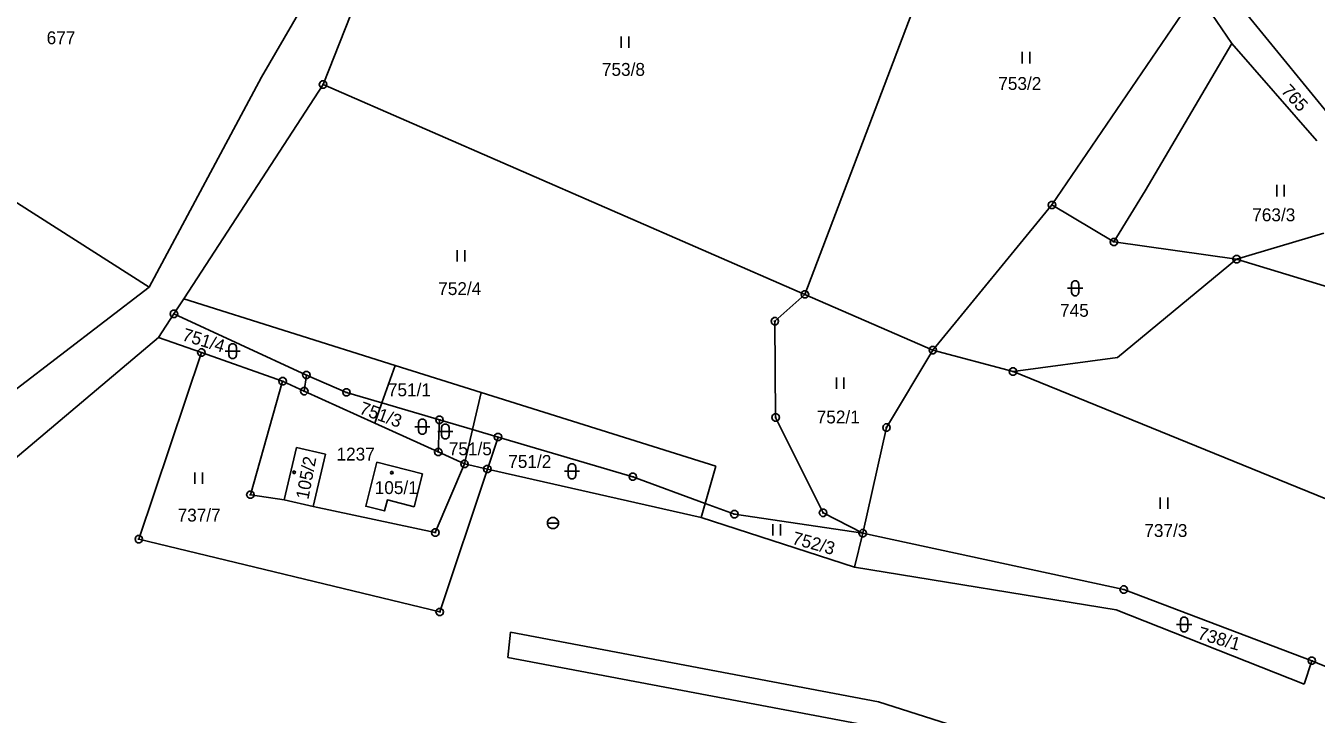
# Model space of a CAD drawing. Extents: x -694465 to -690527, y -983694 to -978978.
# Drawn here: x -691076.6 to -690906.1, y -980444.1 to -980353.1 of the extents above; entities that cross this region are included whole.
import ezdxf

# ---------------------------------------------------------------- set-up
doc = ezdxf.new("R2010")
doc.units = 0
for name, color, linetype in [('Vrstva 1', 7, 'Continuous'), ('Vrstva 18', 7, 'Continuous'), ('Vrstva 19', 7, 'Continuous'), ('Vrstva 24', 7, 'Continuous'), ('Vrstva 25', 7, 'Continuous'), ('Vrstva 26', 7, 'Continuous')]:
    doc.layers.add(name, color=color, linetype=linetype)

msp = doc.modelspace()

# ---------------------------------------------------------------- linework, layer by layer
at = {"layer": 'Vrstva 1'}
for points in [[(-690973.65, -980388.62), (-690949.85, -980325.92)], [(-691037.29, -980360.9), (-691024.92, -980329.53)], [(-691035.33, -980342.54), (-691045.44, -980359.93)], [(-690941.02, -980376.81), (-690921.89, -980348.64)], [(-690921.89, -980348.64), (-690917.25, -980355.49)], [(-690903.46, -980366.04), (-690915.13, -980351.76)], [(-690928.69, -980374.96), (-690917.25, -980355.49)], [(-690917.25, -980355.49), (-690906.04, -980368.33)], [(-691104.8, -980359.26), (-691060.24, -980387.66)], [(-691045.44, -980359.93), (-691060.24, -980387.66)], [(-691055.7, -980389.23), (-691037.29, -980360.9)], [(-690973.65, -980388.62), (-691037.29, -980360.9)], [(-690932.84, -980381.7), (-690928.69, -980374.96)], [(-690941.02, -980376.81), (-690956.76, -980395.98)], [(-690932.84, -980381.7), (-690941.02, -980376.81)], [(-690916.63, -980383.97), (-690905.1, -980380.539)], [(-690916.63, -980383.97), (-690932.84, -980381.7)], [(-690932.38, -980396.98), (-690916.63, -980383.97)], [(-690916.63, -980383.97), (-690860.92, -980400.92)], [(-691060.24, -980387.66), (-691083.72, -980405.63)], [(-691056.99, -980391.19), (-691055.7, -980389.23)], [(-691027.774, -980398.007), (-691055.7, -980389.23)], [(-690977.62, -980392.17), (-690973.65, -980388.62)], [(-690956.76, -980395.98), (-690973.65, -980388.62)], [(-691059.04, -980394.31), (-691056.99, -980391.19)], [(-691056.99, -980391.19), (-691039.49, -980399.28)], [(-690977.52, -980404.88), (-690977.62, -980392.17)], [(-691085.62, -980416.72), (-691059.04, -980394.31)], [(-691059.04, -980394.31), (-691053.36, -980396.31)], [(-691053.36, -980396.31), (-691061.63, -980420.96)], [(-691053.36, -980396.31), (-691042.63, -980400.1)], [(-690962.88, -980406.22), (-690956.76, -980395.98)], [(-690956.76, -980395.98), (-690946.16, -980398.82)], [(-691029.511, -980402.952), (-691027.774, -980398.007)], [(-691016.424, -980401.575), (-691027.774, -980398.007)], [(-690946.16, -980398.82), (-690932.38, -980396.98)], [(-691039.78, -980401.4), (-691039.49, -980399.28)], [(-691039.49, -980399.28), (-691034.2, -980401.57)], [(-690902.46, -980416.6), (-690946.16, -980398.82)], [(-691042.63, -980400.1), (-691046.89, -980415.09)], [(-691042.63, -980400.1), (-691039.78, -980401.4)], [(-691030.454, -980405.636), (-691039.78, -980401.4)], [(-691034.2, -980401.57), (-691029.511, -980402.952)], [(-691017.558, -980406.475), (-691016.424, -980401.575)], [(-690985.42, -980411.32), (-691016.424, -980401.575)], [(-691030.454, -980405.636), (-691029.511, -980402.952)], [(-691029.511, -980402.952), (-691021.92, -980405.19)], [(-690971.25, -980417.47), (-690977.52, -980404.88)], [(-691022.08, -980409.44), (-691030.454, -980405.636)], [(-691021.92, -980405.19), (-691022.08, -980409.44)], [(-691017.558, -980406.475), (-691021.92, -980405.19)], [(-691018.61, -980411.02), (-691017.558, -980406.475)], [(-691014.18, -980407.47), (-691017.558, -980406.475)], [(-690966.01, -980420.18), (-690962.88, -980406.22)], [(-691015.59, -980411.7), (-691014.18, -980407.47)], [(-691014.18, -980407.47), (-690996.38, -980412.71)], [(-691042.41, -980415.76), (-691040.82, -980408.86)], [(-691040.82, -980408.86), (-691036.99, -980409.74)], [(-691036.99, -980409.74), (-691038.59, -980416.64)], [(-691022.08, -980409.44), (-691018.61, -980411.02)], [(-691024.17, -980412.31), (-691025.27, -980416.67), (-691028.79, -980415.78), (-691029.16, -980417.24), (-691031.65, -980416.62), (-691030.18, -980410.8), (-691024.17, -980412.31)], [(-691022.47, -980420.09), (-691018.61, -980411.02)], [(-691021.88, -980430.58), (-691015.59, -980411.7)], [(-691018.61, -980411.02), (-691015.59, -980411.7)], [(-691015.59, -980411.7), (-690987.34, -980418.1)], [(-690986.81, -980416.24), (-690985.42, -980411.32)], [(-690996.38, -980412.71), (-690986.81, -980416.24)], [(-691046.89, -980415.09), (-691042.41, -980415.76)], [(-691042.41, -980415.76), (-691038.59, -980416.64)], [(-691038.59, -980416.64), (-691022.47, -980420.09)], [(-690987.34, -980418.1), (-690986.81, -980416.24)], [(-690982.96, -980417.66), (-690986.81, -980416.24)], [(-690987.34, -980418.1), (-690967.1, -980424.65)], [(-690966.01, -980420.18), (-690982.96, -980417.66)], [(-690966.01, -980420.18), (-690971.25, -980417.47)], [(-690966.01, -980420.18), (-690967.1, -980424.65)], [(-690931.54, -980427.62), (-690966.01, -980420.18)], [(-691061.63, -980420.96), (-691021.88, -980430.58)], [(-690967.1, -980424.65), (-690932.53, -980430.32)], [(-690906.7, -980437.02), (-690931.54, -980427.62)], [(-690932.53, -980430.32), (-690907.69, -980440.13)], [(-691012.91, -980436.59), (-691012.55, -980433.24)], [(-691012.55, -980433.24), (-690963.95, -980442.44)], [(-690965.11, -980445.62), (-691012.91, -980436.59)], [(-690907.69, -980440.13), (-690906.7, -980437.02)], [(-690906.7, -980437.02), (-690895.13, -980441.8)], [(-690963.95, -980442.44), (-690936.46, -980451.23)]]:
    msp.add_lwpolyline(points, dxfattribs=at)
at = {"layer": 'Vrstva 24'}
for points in [[(-691037.136, -980360.424), (-691036.886, -980360.606), (-691036.79, -980360.9), (-691036.886, -980361.194), (-691037.136, -980361.376), (-691037.444, -980361.376), (-691037.694, -980361.194), (-691037.79, -980360.9), (-691037.694, -980360.606), (-691037.444, -980360.424)], [(-690940.866, -980376.334), (-690940.616, -980376.516), (-690940.52, -980376.81), (-690940.616, -980377.104), (-690940.866, -980377.286), (-690941.174, -980377.286), (-690941.424, -980377.104), (-690941.52, -980376.81), (-690941.424, -980376.516), (-690941.174, -980376.334)], [(-690932.686, -980381.224), (-690932.436, -980381.406), (-690932.34, -980381.7), (-690932.436, -980381.994), (-690932.686, -980382.176), (-690932.994, -980382.176), (-690933.244, -980381.994), (-690933.34, -980381.7), (-690933.244, -980381.406), (-690932.994, -980381.224)], [(-690916.476, -980383.494), (-690916.226, -980383.676), (-690916.13, -980383.97), (-690916.226, -980384.264), (-690916.476, -980384.446), (-690916.784, -980384.446), (-690917.034, -980384.264), (-690917.13, -980383.97), (-690917.034, -980383.676), (-690916.784, -980383.494)], [(-690973.496, -980388.144), (-690973.246, -980388.326), (-690973.15, -980388.62), (-690973.246, -980388.914), (-690973.496, -980389.096), (-690973.804, -980389.096), (-690974.054, -980388.914), (-690974.15, -980388.62), (-690974.054, -980388.326), (-690973.804, -980388.144)], [(-691056.836, -980390.714), (-691056.586, -980390.896), (-691056.49, -980391.19), (-691056.586, -980391.484), (-691056.836, -980391.666), (-691057.144, -980391.666), (-691057.394, -980391.484), (-691057.49, -980391.19), (-691057.394, -980390.896), (-691057.144, -980390.714)], [(-690977.466, -980391.694), (-690977.216, -980391.876), (-690977.12, -980392.17), (-690977.216, -980392.464), (-690977.466, -980392.646), (-690977.774, -980392.646), (-690978.024, -980392.464), (-690978.12, -980392.17), (-690978.024, -980391.876), (-690977.774, -980391.694)], [(-691053.206, -980395.834), (-691052.956, -980396.016), (-691052.86, -980396.31), (-691052.956, -980396.604), (-691053.206, -980396.786), (-691053.514, -980396.786), (-691053.764, -980396.604), (-691053.86, -980396.31), (-691053.764, -980396.016), (-691053.514, -980395.834)], [(-690956.606, -980395.504), (-690956.356, -980395.686), (-690956.26, -980395.98), (-690956.356, -980396.274), (-690956.606, -980396.456), (-690956.914, -980396.456), (-690957.164, -980396.274), (-690957.26, -980395.98), (-690957.164, -980395.686), (-690956.914, -980395.504)], [(-690946.006, -980398.344), (-690945.756, -980398.526), (-690945.66, -980398.82), (-690945.756, -980399.114), (-690946.006, -980399.296), (-690946.314, -980399.296), (-690946.564, -980399.114), (-690946.66, -980398.82), (-690946.564, -980398.526), (-690946.314, -980398.344)], [(-691042.476, -980399.624), (-691042.226, -980399.806), (-691042.13, -980400.1), (-691042.226, -980400.394), (-691042.476, -980400.576), (-691042.784, -980400.576), (-691043.034, -980400.394), (-691043.13, -980400.1), (-691043.034, -980399.806), (-691042.784, -980399.624)], [(-691039.336, -980398.804), (-691039.086, -980398.986), (-691038.99, -980399.28), (-691039.086, -980399.574), (-691039.336, -980399.756), (-691039.644, -980399.756), (-691039.894, -980399.574), (-691039.99, -980399.28), (-691039.894, -980398.986), (-691039.644, -980398.804)], [(-691039.626, -980400.924), (-691039.376, -980401.106), (-691039.28, -980401.4), (-691039.376, -980401.694), (-691039.626, -980401.876), (-691039.934, -980401.876), (-691040.184, -980401.694), (-691040.28, -980401.4), (-691040.184, -980401.106), (-691039.934, -980400.924)], [(-691034.046, -980401.094), (-691033.796, -980401.276), (-691033.7, -980401.57), (-691033.796, -980401.864), (-691034.046, -980402.046), (-691034.354, -980402.046), (-691034.604, -980401.864), (-691034.7, -980401.57), (-691034.604, -980401.276), (-691034.354, -980401.094)], [(-691021.766, -980404.714), (-691021.516, -980404.896), (-691021.42, -980405.19), (-691021.516, -980405.484), (-691021.766, -980405.666), (-691022.074, -980405.666), (-691022.324, -980405.484), (-691022.42, -980405.19), (-691022.324, -980404.896), (-691022.074, -980404.714)], [(-690977.366, -980404.404), (-690977.116, -980404.586), (-690977.02, -980404.88), (-690977.116, -980405.174), (-690977.366, -980405.356), (-690977.674, -980405.356), (-690977.924, -980405.174), (-690978.02, -980404.88), (-690977.924, -980404.586), (-690977.674, -980404.404)], [(-690962.726, -980405.744), (-690962.476, -980405.926), (-690962.38, -980406.22), (-690962.476, -980406.514), (-690962.726, -980406.696), (-690963.034, -980406.696), (-690963.284, -980406.514), (-690963.38, -980406.22), (-690963.284, -980405.926), (-690963.034, -980405.744)], [(-691014.026, -980406.994), (-691013.776, -980407.176), (-691013.68, -980407.47), (-691013.776, -980407.764), (-691014.026, -980407.946), (-691014.334, -980407.946), (-691014.584, -980407.764), (-691014.68, -980407.47), (-691014.584, -980407.176), (-691014.334, -980406.994)], [(-691021.926, -980408.964), (-691021.676, -980409.146), (-691021.58, -980409.44), (-691021.676, -980409.734), (-691021.926, -980409.916), (-691022.234, -980409.916), (-691022.484, -980409.734), (-691022.58, -980409.44), (-691022.484, -980409.146), (-691022.234, -980408.964)], [(-691018.456, -980410.544), (-691018.206, -980410.726), (-691018.11, -980411.02), (-691018.206, -980411.314), (-691018.456, -980411.496), (-691018.764, -980411.496), (-691019.014, -980411.314), (-691019.11, -980411.02), (-691019.014, -980410.726), (-691018.764, -980410.544)], [(-691015.436, -980411.224), (-691015.186, -980411.406), (-691015.09, -980411.7), (-691015.186, -980411.994), (-691015.436, -980412.176), (-691015.744, -980412.176), (-691015.994, -980411.994), (-691016.09, -980411.7), (-691015.994, -980411.406), (-691015.744, -980411.224)], [(-690996.226, -980412.234), (-690995.976, -980412.416), (-690995.88, -980412.71), (-690995.976, -980413.004), (-690996.226, -980413.186), (-690996.534, -980413.186), (-690996.784, -980413.004), (-690996.88, -980412.71), (-690996.784, -980412.416), (-690996.534, -980412.234)], [(-691046.736, -980414.614), (-691046.486, -980414.796), (-691046.39, -980415.09), (-691046.486, -980415.384), (-691046.736, -980415.566), (-691047.044, -980415.566), (-691047.294, -980415.384), (-691047.39, -980415.09), (-691047.294, -980414.796), (-691047.044, -980414.614)], [(-690971.096, -980416.994), (-690970.846, -980417.176), (-690970.75, -980417.47), (-690970.846, -980417.764), (-690971.096, -980417.946), (-690971.404, -980417.946), (-690971.654, -980417.764), (-690971.75, -980417.47), (-690971.654, -980417.176), (-690971.404, -980416.994)], [(-690982.806, -980417.184), (-690982.556, -980417.366), (-690982.46, -980417.66), (-690982.556, -980417.954), (-690982.806, -980418.136), (-690983.114, -980418.136), (-690983.364, -980417.954), (-690983.46, -980417.66), (-690983.364, -980417.366), (-690983.114, -980417.184)], [(-691061.476, -980420.484), (-691061.226, -980420.666), (-691061.13, -980420.96), (-691061.226, -980421.254), (-691061.476, -980421.436), (-691061.784, -980421.436), (-691062.034, -980421.254), (-691062.13, -980420.96), (-691062.034, -980420.666), (-691061.784, -980420.484)], [(-691022.316, -980419.614), (-691022.066, -980419.796), (-691021.97, -980420.09), (-691022.066, -980420.384), (-691022.316, -980420.566), (-691022.624, -980420.566), (-691022.874, -980420.384), (-691022.97, -980420.09), (-691022.874, -980419.796), (-691022.624, -980419.614)], [(-690965.856, -980419.704), (-690965.606, -980419.886), (-690965.51, -980420.18), (-690965.606, -980420.474), (-690965.856, -980420.656), (-690966.164, -980420.656), (-690966.414, -980420.474), (-690966.51, -980420.18), (-690966.414, -980419.886), (-690966.164, -980419.704)], [(-690931.386, -980427.144), (-690931.136, -980427.326), (-690931.04, -980427.62), (-690931.136, -980427.914), (-690931.386, -980428.096), (-690931.694, -980428.096), (-690931.944, -980427.914), (-690932.04, -980427.62), (-690931.944, -980427.326), (-690931.694, -980427.144)], [(-691021.726, -980430.104), (-691021.476, -980430.286), (-691021.38, -980430.58), (-691021.476, -980430.874), (-691021.726, -980431.056), (-691022.034, -980431.056), (-691022.284, -980430.874), (-691022.38, -980430.58), (-691022.284, -980430.286), (-691022.034, -980430.104)], [(-690906.546, -980436.544), (-690906.296, -980436.726), (-690906.2, -980437.02), (-690906.296, -980437.314), (-690906.546, -980437.496), (-690906.854, -980437.496), (-690907.104, -980437.314), (-690907.2, -980437.02), (-690907.104, -980436.726), (-690906.854, -980436.544)]]:
    msp.add_lwpolyline(points, close=True, dxfattribs=at)
for points in [[(-691037.409, -980360.9), (-691037.17, -980360.9)], [(-690941.139, -980376.81), (-690940.9, -980376.81)], [(-690932.959, -980381.7), (-690932.72, -980381.7)], [(-690916.749, -980383.97), (-690916.51, -980383.97)], [(-690973.769, -980388.62), (-690973.53, -980388.62)], [(-691057.109, -980391.19), (-691056.87, -980391.19)], [(-690977.739, -980392.17), (-690977.5, -980392.17)], [(-691053.479, -980396.31), (-691053.24, -980396.31)], [(-690956.879, -980395.98), (-690956.64, -980395.98)], [(-691039.609, -980399.28), (-691039.37, -980399.28)], [(-690946.279, -980398.82), (-690946.04, -980398.82)], [(-691042.749, -980400.1), (-691042.51, -980400.1)], [(-691039.899, -980401.4), (-691039.66, -980401.4)], [(-691034.319, -980401.57), (-691034.08, -980401.57)], [(-690977.639, -980404.88), (-690977.4, -980404.88)], [(-691022.039, -980405.19), (-691021.8, -980405.19)], [(-690962.999, -980406.22), (-690962.76, -980406.22)], [(-691014.299, -980407.47), (-691014.06, -980407.47)], [(-691022.199, -980409.44), (-691021.96, -980409.44)], [(-691018.729, -980411.02), (-691018.49, -980411.02)], [(-691015.709, -980411.7), (-691015.47, -980411.7)], [(-690996.499, -980412.71), (-690996.26, -980412.71)], [(-691047.009, -980415.09), (-691046.77, -980415.09)], [(-690983.079, -980417.66), (-690982.84, -980417.66)], [(-690971.369, -980417.47), (-690971.13, -980417.47)], [(-691022.589, -980420.09), (-691022.35, -980420.09)], [(-690966.129, -980420.18), (-690965.89, -980420.18)], [(-691061.749, -980420.96), (-691061.51, -980420.96)], [(-690931.659, -980427.62), (-690931.42, -980427.62)], [(-691021.999, -980430.58), (-691021.76, -980430.58)], [(-690906.819, -980437.02), (-690906.58, -980437.02)]]:
    msp.add_lwpolyline(points, dxfattribs=at)
at = {"layer": 'Vrstva 25'}
for points in [[(-690997.92, -980354.55), (-690997.92, -980356.05)], [(-690996.92, -980356.05), (-690996.92, -980354.55)], [(-690944.95, -980356.6), (-690944.95, -980358.1)], [(-690943.95, -980358.1), (-690943.95, -980356.6)], [(-690911.33, -980374.17), (-690911.33, -980375.67)], [(-690910.33, -980375.67), (-690910.33, -980374.17)], [(-691019.58, -980382.77), (-691019.58, -980384.27)], [(-691018.58, -980384.27), (-691018.58, -980382.77)], [(-690938.95, -980387.82), (-690936.95, -980387.82)], [(-691050.24, -980396.12), (-691048.24, -980396.12)], [(-690969.5, -980399.62), (-690969.5, -980401.12)], [(-690968.5, -980401.12), (-690968.5, -980399.62)], [(-691025.19, -980406.1), (-691023.19, -980406.1)], [(-691022.15, -980406.73), (-691020.15, -980406.73)], [(-691054.21, -980412.14), (-691054.21, -980413.64)], [(-691053.21, -980413.64), (-691053.21, -980412.14)], [(-691005.42, -980412), (-691003.42, -980412)], [(-690926.72, -980415.47), (-690926.72, -980416.97)], [(-690925.72, -980416.97), (-690925.72, -980415.47)], [(-690977.87, -980418.97), (-690977.87, -980420.47)], [(-690976.87, -980420.47), (-690976.87, -980418.97)], [(-690924.56, -980432.23), (-690922.56, -980432.23)]]:
    msp.add_lwpolyline(points, dxfattribs=at)
for points in [[(-690938.45, -980387.32), (-690938.355, -980387.026), (-690938.105, -980386.844), (-690937.795, -980386.844), (-690937.545, -980387.026), (-690937.45, -980387.32), (-690937.45, -980388.32), (-690937.545, -980388.614), (-690937.795, -980388.796), (-690938.105, -980388.796), (-690938.355, -980388.614), (-690938.45, -980388.32)], [(-691049.74, -980395.62), (-691049.645, -980395.326), (-691049.395, -980395.144), (-691049.085, -980395.144), (-691048.835, -980395.326), (-691048.74, -980395.62), (-691048.74, -980396.62), (-691048.835, -980396.914), (-691049.085, -980397.096), (-691049.395, -980397.096), (-691049.645, -980396.914), (-691049.74, -980396.62)], [(-691024.69, -980405.6), (-691024.595, -980405.306), (-691024.345, -980405.124), (-691024.035, -980405.124), (-691023.785, -980405.306), (-691023.69, -980405.6), (-691023.69, -980406.6), (-691023.785, -980406.894), (-691024.035, -980407.076), (-691024.345, -980407.076), (-691024.595, -980406.894), (-691024.69, -980406.6)], [(-691021.65, -980406.23), (-691021.555, -980405.936), (-691021.305, -980405.754), (-691020.995, -980405.754), (-691020.745, -980405.936), (-691020.65, -980406.23), (-691020.65, -980407.23), (-691020.745, -980407.524), (-691020.995, -980407.706), (-691021.305, -980407.706), (-691021.555, -980407.524), (-691021.65, -980407.23)], [(-691041.043, -980411.978), (-691040.955, -980412.13), (-691041.043, -980412.282), (-691041.217, -980412.282), (-691041.305, -980412.13), (-691041.217, -980411.978)], [(-691004.92, -980411.5), (-691004.825, -980411.206), (-691004.575, -980411.024), (-691004.265, -980411.024), (-691004.015, -980411.206), (-691003.92, -980411.5), (-691003.92, -980412.5), (-691004.015, -980412.794), (-691004.265, -980412.976), (-691004.575, -980412.976), (-691004.825, -980412.794), (-691004.92, -980412.5)], [(-691028.143, -980412.038), (-691028.055, -980412.19), (-691028.143, -980412.342), (-691028.317, -980412.342), (-691028.405, -980412.19), (-691028.317, -980412.038)], [(-690924.06, -980431.73), (-690923.965, -980431.436), (-690923.715, -980431.254), (-690923.405, -980431.254), (-690923.155, -980431.436), (-690923.06, -980431.73), (-690923.06, -980432.73), (-690923.155, -980433.024), (-690923.405, -980433.206), (-690923.715, -980433.206), (-690923.965, -980433.024), (-690924.06, -980432.73)]]:
    msp.add_lwpolyline(points, close=True, dxfattribs=at)
at = {"layer": 'Vrstva 26'}
msp.add_lwpolyline([(-691006.216, -980418.83), (-691006.216, -980419.024), (-691006.41, -980419.36), (-691006.746, -980419.554), (-691007.134, -980419.554), (-691007.47, -980419.36), (-691007.664, -980419.024), (-691007.664, -980418.636), (-691007.47, -980418.3), (-691007.134, -980418.106), (-691006.746, -980418.106), (-691006.41, -980418.3), (-691006.216, -980418.636), (-691006.216, -980418.83), (-691007.663, -980418.83)], dxfattribs=at)

# ---------------------------------------------------------------- texts
at = {"layer": 'Vrstva 18'}
for s, p in [('677', (-691073.804, -980355.57)), ('753/8', (-691000.463, -980359.75)), ('753/2', (-690948.113, -980361.61)), ('763/3', (-690914.567, -980378.96)), ('752/4', (-691022.083, -980388.71)), ('745', (-690939.951, -980391.58)), ('751/1', (-691028.733, -980402.08)), ('752/1', (-690972.093, -980405.67)), ('751/5', (-691020.683, -980409.88)), ('1237', (-691035.516, -980410.57)), ('751/2', (-691012.833, -980411.55)), ('737/7', (-691056.503, -980418.63)), ('737/3', (-690928.823, -980420.67))]:
    msp.add_text(s, height=1.7, dxfattribs=at).set_placement(p)
for s, rotation, p in [('765', 312.31929, (-690910.85, -980361.82)), ('751/4', 342.91524, (-691056.023, -980394.66)), ('751/3', 340.22234, (-691032.627, -980404.34)), ('752/3', 344.69141, (-690975.451, -980421.563)), ('738/1', 343.77468, (-690921.893, -980434.117))]:
    msp.add_text(s, height=1.7, rotation=rotation, dxfattribs=at).set_placement(p)
at = {"layer": 'Vrstva 19'}
msp.add_text('105/2', height=1.7, rotation=79.18277, dxfattribs=at).set_placement((-691039.237, -980415.805))
msp.add_text('105/1', height=1.7, dxfattribs=at).set_placement((-691030.471, -980415))

doc.saveas('drawing.dxf')
